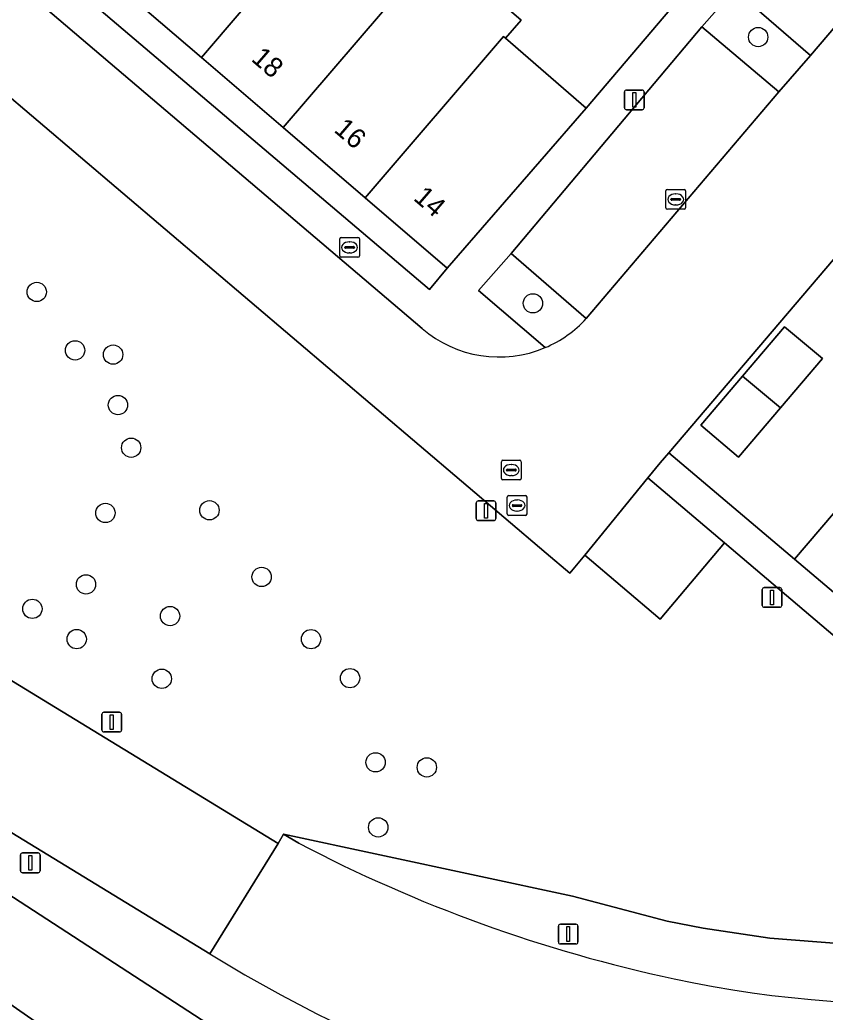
# Model space of a CAD drawing. Extents: x 156412 to 157779, y 382335 to 383768.
# Drawn here: x 157177.2 to 157217.9, y 382774.6 to 382824.8 of the extents above; entities that cross this region are included whole.
import ezdxf

# ---------------------------------------------------------------- set-up
doc = ezdxf.new("R2010")
doc.units = 0
for name, color, linetype in [('IMGEO_Berm_groen', 7, 'Continuous'), ('IMGEO_Boom', 7, 'Continuous'), ('IMGEO_Brandkraan', 7, 'Continuous'), ('IMGEO_Erf', 7, 'Continuous'), ('IMGEO_Groenvoorziening', 7, 'Continuous'), ('IMGEO_Kolk', 7, 'Continuous'), ('IMGEO_Lichtmast', 7, 'Continuous'), ('IMGEO_OVBaan_gesloten', 7, 'Continuous'), ('IMGEO_Pand', 7, 'Continuous'), ('IMGEO_Pand_nummerreeks', 7, 'Continuous'), ('IMGEO_Parkeervlak_open', 7, 'Continuous'), ('IMGEO_Rijbaan_lokaal_open', 7, 'Continuous'), ('IMGEO_Rioolput', 7, 'Continuous'), ('IMGEO_Voetpad_open', 7, 'Continuous')]:
    doc.layers.add(name, color=color, linetype=linetype)

msp = doc.modelspace()

# ---------------------------------------------------------------- linework, layer by layer
at = {"layer": 'IMGEO_Berm_groen'}
for points in [[(157186.763, 382777.566), (157106.241, 382826.79)], [(157200.797, 382758.291), (157188.472, 382766.797), (157111.865, 382820.126), (157112.657, 382819.828), (157139.446, 382803.43), (157142.226, 382801.729), (157172.766, 382783.041), (157187.341, 382773.584), (157191.607, 382771.476)], [(157202.014, 382813.018), (157200.366, 382811.136), (157203.74, 382808.251)], [(157205.821, 382809.721), (157202.014, 382813.018)], [(157220.088, 382777.975), (157215.108, 382778.354), (157211.731, 382778.858), (157209.915, 382779.22), (157205.122, 382780.483), (157190.504, 382783.614), (157191.271, 382783.166)]]:
    msp.add_lwpolyline(points, dxfattribs=at)
msp.add_lwpolyline([(157213.328, 382826.382), (157211.675, 382824.496), (157215.565, 382821.193), (157217.168, 382823.041)], close=True, dxfattribs=at)
for centre, radius, start, end in [((157201.397, 382813.776), 6.001, 292.9812, 317.4928), ((157225.755, 382848.833), 74.171, 242.29497, 257.95297), ((157222.539, 382833.721), 58.72, 257.94349, 289.11085), ((157224.315, 382838.228), 71.344, 238.24133, 273.57965)]:
    msp.add_arc(centre, radius, start, end, dxfattribs=at)
at = {"layer": 'IMGEO_Boom'}
for centre in [(157214.52, 382823.973), (157178.008, 382811.07), (157203.119, 382810.494), (157179.948, 382808.114), (157181.872, 382807.898), (157182.117, 382805.346), (157182.787, 382803.185), (157186.747, 382800.017), (157181.483, 382799.88), (157189.388, 382796.642), (157180.5, 382796.265), (157177.785, 382795.027), (157184.756, 382794.661), (157180.029, 382793.495), (157191.89, 382793.492), (157184.335, 382791.487), (157193.862, 382791.519), (157195.156, 382787.257), (157197.749, 382787.002), (157195.29, 382783.965)]:
    msp.add_circle(centre, 0.489, dxfattribs=at)
at = {"layer": 'IMGEO_Brandkraan'}
for p, q in [((157193.339, 382812.9), (157193.339, 382813.752)), ((157193.414, 382813.826), (157194.266, 382813.826)), ((157193.827, 382813.606), (157193.852, 382813.606)), ((157194.34, 382813.752), (157194.34, 382812.9)), ((157193.598, 382813.32), (157193.598, 382813.332)), ((157194.036, 382813.283), (157193.638, 382813.283)), ((157193.641, 382813.369), (157194.039, 382813.369)), ((157193.85, 382813.046), (157193.825, 382813.046)), ((157194.082, 382813.332), (157194.082, 382813.32)), ((157194.266, 382812.826), (157193.414, 382812.826))]:
    msp.add_line(p, q, dxfattribs=at)
for points in [[(157193.339, 382812.9), (157193.339, 382813.752)], [(157193.414, 382813.826), (157194.266, 382813.826)], [(157194.34, 382813.752), (157194.34, 382812.9)], [(157194.266, 382812.826), (157193.414, 382812.826)]]:
    msp.add_lwpolyline(points, dxfattribs=at)
for centre, radius, start, end in [((157193.416, 382813.75), 0.0765, 91.552, 178.448), ((157193.416, 382813.75), 0.0765, 91.552, 178.448), ((157194.264, 382813.75), 0.0765, 1.552, 88.448), ((157194.264, 382813.75), 0.0765, 1.552, 88.448), ((157193.638, 382813.329), 0.0403, 85.8775, 175.7526), ((157193.635, 382813.319), 0.0366, 178.938, 274.7102), ((157194.039, 382813.326), 0.043, 264.8664, 352.4533), ((157194.043, 382813.331), 0.0386, 1.7309, 96.639), ((157193.416, 382812.902), 0.0765, 181.552, 268.448), ((157193.416, 382812.902), 0.0765, 181.552, 268.448), ((157194.264, 382812.902), 0.0765, 271.552, 358.448), ((157194.264, 382812.902), 0.0765, 271.552, 358.448)]:
    msp.add_arc(centre, radius, start, end, dxfattribs=at)
for centre, major_axis, ratio, start_param, end_param in [((157193.826, 382813.326), (-0.387, 0.002), 0.722429, 4.712389, 7.853982), ((157193.851, 382813.326), (-0.39, 0.002), 0.717154, 1.570796, 4.712389)]:
    msp.add_ellipse(centre, major_axis=major_axis, ratio=ratio, start_param=start_param, end_param=end_param, dxfattribs=at)
at = {"layer": 'IMGEO_Erf'}
for points in [[(157187.761, 382849.808), (157185.989, 382847.76), (157180.083, 382840.834), (157184.247, 382837.299), (157188.41, 382833.764), (157192.574, 382830.23), (157196.544, 382826.859), (157198.109, 382828.662), (157202.524, 382824.83), (157201.73, 382823.916), (157205.807, 382820.377), (157212.747, 382828.539)], [(157236.416, 382821.156), (157239.758, 382825.093), (157241.581, 382823.537), (157244.6, 382827.074), (157237.541, 382833.099), (157240.21, 382836.192), (157239.752, 382836.587), (157241.935, 382839.118), (157244.118, 382841.649), (157244.577, 382841.254), (157247.231, 382844.338), (157246.097, 382845.305), (157236.736, 382834.344), (157209.996, 382802.926), (157216.365, 382797.535), (157219.707, 382801.472), (157223.049, 382805.409), (157220.764, 382807.359), (157224.117, 382811.287), (157226.391, 382809.346), (157229.732, 382813.282), (157233.074, 382817.219)], [(157182.195, 382826.503), (157178.05, 382830.06), (157173.905, 382833.616), (157172.891, 382832.426), (157197.882, 382811.194), (157198.776, 382812.278), (157194.631, 382815.834), (157190.486, 382819.391), (157186.341, 382822.947)], [(157217.769, 382807.695), (157215.648, 382805.198), (157213.526, 382802.701), (157211.615, 382804.327), (157213.734, 382806.814), (157215.853, 382809.301)]]:
    msp.add_lwpolyline(points, close=True, dxfattribs=at)
at = {"layer": 'IMGEO_Groenvoorziening'}
for points in [[(157264.899, 382831.558), (157226.7, 382786.573), (157212.817, 382798.361), (157209.553, 382794.504), (157205.746, 382797.75), (157204.984, 382796.839), (157203.794, 382797.851), (157160.92, 382834.318)], [(157109.677, 382832.375), (157190.228, 382783.151), (157190.504, 382783.614), (157205.122, 382780.483), (157209.915, 382779.22), (157211.731, 382778.858), (157215.108, 382778.354), (157220.088, 382777.975)], [(157142.226, 382801.729), (157139.446, 382803.43), (157112.657, 382819.828), (157111.865, 382820.126), (157188.472, 382766.797), (157200.797, 382758.291)], [(157191.607, 382771.476), (157187.341, 382773.584), (157172.766, 382783.041), (157142.226, 382801.729)]]:
    msp.add_lwpolyline(points, dxfattribs=at)
at = {"layer": 'IMGEO_Kolk'}
for p, q in [((157209.847, 382815.329), (157209.847, 382816.181)), ((157209.922, 382816.255), (157210.774, 382816.255)), ((157210.335, 382816.035), (157210.36, 382816.035)), ((157210.848, 382816.181), (157210.848, 382815.329)), ((157210.106, 382815.749), (157210.106, 382815.761)), ((157210.544, 382815.712), (157210.146, 382815.712)), ((157210.149, 382815.798), (157210.547, 382815.798)), ((157210.358, 382815.475), (157210.333, 382815.475)), ((157210.59, 382815.761), (157210.59, 382815.749)), ((157210.774, 382815.255), (157209.922, 382815.255))]:
    msp.add_line(p, q, dxfattribs=at)
for points in [[(157209.847, 382815.329), (157209.847, 382816.181)], [(157209.922, 382816.255), (157210.774, 382816.255)], [(157210.848, 382816.181), (157210.848, 382815.329)], [(157210.774, 382815.255), (157209.922, 382815.255)]]:
    msp.add_lwpolyline(points, dxfattribs=at)
for centre, radius, start, end in [((157209.924, 382816.179), 0.0765, 91.552, 178.448), ((157209.924, 382816.179), 0.0765, 91.552, 178.448), ((157210.772, 382816.179), 0.0765, 1.552, 88.448), ((157210.772, 382816.179), 0.0765, 1.552, 88.448), ((157210.146, 382815.758), 0.0403, 85.8775, 175.7526), ((157210.143, 382815.748), 0.0366, 178.938, 274.7102), ((157210.547, 382815.755), 0.043, 264.8664, 352.4533), ((157210.551, 382815.76), 0.0386, 1.7309, 96.639), ((157209.924, 382815.331), 0.0765, 181.552, 268.448), ((157209.924, 382815.331), 0.0765, 181.552, 268.448), ((157210.772, 382815.331), 0.0765, 271.552, 358.448), ((157210.772, 382815.331), 0.0765, 271.552, 358.448)]:
    msp.add_arc(centre, radius, start, end, dxfattribs=at)
for centre, major_axis, ratio, start_param, end_param in [((157210.334, 382815.755), (-0.387, 0.002), 0.722429, 4.712389, 7.853982), ((157210.359, 382815.755), (-0.39, 0.002), 0.717154, 1.570796, 4.712389)]:
    msp.add_ellipse(centre, major_axis=major_axis, ratio=ratio, start_param=start_param, end_param=end_param, dxfattribs=at)
at = {"layer": 'IMGEO_Lichtmast'}
for p, q in [((157207.752, 382820.393), (157207.752, 382821.193)), ((157207.752, 382821.193), (157207.752, 382820.393)), ((157207.852, 382821.293), (157208.642, 382821.293)), ((157208.642, 382821.293), (157207.852, 382821.293)), ((157208.742, 382821.193), (157208.742, 382820.393)), ((157208.742, 382820.393), (157208.742, 382821.193)), ((157208.642, 382820.293), (157207.852, 382820.293)), ((157207.852, 382820.293), (157208.642, 382820.293)), ((157200.251, 382799.593), (157200.251, 382800.393)), ((157200.251, 382800.393), (157200.251, 382799.593)), ((157200.351, 382800.493), (157201.141, 382800.493)), ((157201.141, 382800.493), (157200.351, 382800.493)), ((157201.241, 382800.393), (157201.241, 382799.593)), ((157201.241, 382799.593), (157201.241, 382800.393)), ((157201.141, 382799.493), (157200.351, 382799.493)), ((157200.351, 382799.493), (157201.141, 382799.493)), ((157214.725, 382795.205), (157214.725, 382796.005)), ((157214.725, 382796.005), (157214.725, 382795.205)), ((157214.825, 382796.105), (157215.615, 382796.105)), ((157215.615, 382796.105), (157214.825, 382796.105)), ((157215.715, 382796.005), (157215.715, 382795.205)), ((157215.715, 382795.205), (157215.715, 382796.005)), ((157215.615, 382795.105), (157214.825, 382795.105)), ((157214.825, 382795.105), (157215.615, 382795.105)), ((157181.307, 382788.893), (157181.307, 382789.693)), ((157181.307, 382789.693), (157181.307, 382788.893)), ((157181.407, 382789.793), (157182.197, 382789.793)), ((157182.197, 382789.793), (157181.407, 382789.793)), ((157182.297, 382789.693), (157182.297, 382788.893)), ((157182.297, 382788.893), (157182.297, 382789.693)), ((157182.197, 382788.793), (157181.407, 382788.793)), ((157181.407, 382788.793), (157182.197, 382788.793)), ((157177.183, 382781.768), (157177.183, 382782.568)), ((157177.183, 382782.568), (157177.183, 382781.768)), ((157177.283, 382782.668), (157178.073, 382782.668)), ((157178.073, 382782.668), (157177.283, 382782.668)), ((157178.173, 382782.568), (157178.173, 382781.768)), ((157178.173, 382781.768), (157178.173, 382782.568)), ((157178.073, 382781.668), (157177.283, 382781.668)), ((157177.283, 382781.668), (157178.073, 382781.668)), ((157204.407, 382778.164), (157204.407, 382778.964)), ((157204.407, 382778.964), (157204.407, 382778.164)), ((157204.507, 382779.064), (157205.297, 382779.064)), ((157205.297, 382779.064), (157204.507, 382779.064)), ((157205.397, 382778.964), (157205.397, 382778.164)), ((157205.397, 382778.164), (157205.397, 382778.964)), ((157205.297, 382778.064), (157204.507, 382778.064)), ((157204.507, 382778.064), (157205.297, 382778.064))]:
    msp.add_line(p, q, dxfattribs=at)
for points in [[(157208.172, 382821.168), (157208.322, 382821.168), (157208.322, 382820.418), (157208.172, 382820.418), (157208.172, 382821.168)], [(157200.671, 382800.368), (157200.821, 382800.368), (157200.821, 382799.618), (157200.671, 382799.618), (157200.671, 382800.368)], [(157215.145, 382795.98), (157215.295, 382795.98), (157215.295, 382795.23), (157215.145, 382795.23), (157215.145, 382795.98)], [(157181.727, 382789.668), (157181.877, 382789.668), (157181.877, 382788.918), (157181.727, 382788.918), (157181.727, 382789.668)], [(157177.603, 382782.543), (157177.753, 382782.543), (157177.753, 382781.793), (157177.603, 382781.793), (157177.603, 382782.543)], [(157204.827, 382778.939), (157204.977, 382778.939), (157204.977, 382778.189), (157204.827, 382778.189), (157204.827, 382778.939)]]:
    msp.add_lwpolyline(points, dxfattribs=at)
for centre, start, end in [((157207.852, 382821.193), 90, 180), ((157207.852, 382821.193), 90, 180), ((157208.642, 382821.193), 0, 90), ((157208.642, 382821.193), 360, 90), ((157207.852, 382820.393), 180, 270), ((157207.852, 382820.393), 180, 270), ((157208.642, 382820.393), 270, 0), ((157208.642, 382820.393), 270, 0), ((157200.351, 382800.393), 90, 180), ((157200.351, 382800.393), 90, 180), ((157201.141, 382800.393), 0, 90), ((157201.141, 382800.393), 360, 90), ((157200.351, 382799.593), 180, 270), ((157200.351, 382799.593), 180, 270), ((157201.141, 382799.593), 270, 0), ((157201.141, 382799.593), 270, 0), ((157214.825, 382796.005), 90, 180), ((157214.825, 382796.005), 90, 180), ((157215.615, 382796.005), 0, 90), ((157215.615, 382796.005), 360, 90), ((157214.825, 382795.205), 180, 270), ((157214.825, 382795.205), 180, 270), ((157215.615, 382795.205), 270, 0), ((157215.615, 382795.205), 270, 0), ((157181.407, 382789.693), 90, 180), ((157181.407, 382789.693), 90, 180), ((157182.197, 382789.693), 0, 90), ((157182.197, 382789.693), 360, 90), ((157181.407, 382788.893), 180, 270), ((157181.407, 382788.893), 180, 270), ((157182.197, 382788.893), 270, 0), ((157182.197, 382788.893), 270, 0), ((157177.283, 382782.568), 90, 180), ((157177.283, 382782.568), 90, 180), ((157178.073, 382782.568), 0, 90), ((157178.073, 382782.568), 360, 90), ((157177.283, 382781.768), 180, 270), ((157177.283, 382781.768), 180, 270), ((157178.073, 382781.768), 270, 0), ((157178.073, 382781.768), 270, 0), ((157204.507, 382778.964), 90, 180), ((157204.507, 382778.964), 90, 180), ((157205.297, 382778.964), 0, 90), ((157205.297, 382778.964), 360, 90), ((157204.507, 382778.164), 180, 270), ((157204.507, 382778.164), 180, 270), ((157205.297, 382778.164), 270, 0), ((157205.297, 382778.164), 270, 0)]:
    msp.add_arc(centre, 0.1, start, end, dxfattribs=at)
at = {"layer": 'IMGEO_OVBaan_gesloten'}
for points in [[(157106.241, 382826.79), (157186.763, 382777.566), (157190.228, 382783.151), (157109.677, 382832.375), (157108.801, 382832.916), (157107.925, 382833.459), (157107.051, 382834.003), (157105.318, 382835.131), (157102.428, 382837), (157099.373, 382838.999), (157095.774, 382841.386), (157094.747, 382842.093), (157088.611, 382846.205)], [(157191.271, 382783.166), (157190.504, 382783.614), (157190.228, 382783.151), (157186.763, 382777.566)]]:
    msp.add_lwpolyline(points, dxfattribs=at)
for centre, radius, start, end in [((157225.755, 382848.833), 74.171, 242.29497, 257.95297), ((157222.539, 382833.721), 58.72, 257.94349, 289.11085), ((157224.315, 382838.228), 71.344, 238.24133, 273.57965)]:
    msp.add_arc(centre, radius, start, end, dxfattribs=at)
at = {"layer": 'IMGEO_Pand'}
for points in [[(157192.574, 382830.23), (157188.41, 382833.764), (157182.195, 382826.503), (157186.341, 382822.947)], [(157192.574, 382830.23), (157186.341, 382822.947), (157190.486, 382819.391), (157196.737, 382826.695), (157196.544, 382826.859)], [(157202.524, 382824.83), (157198.109, 382828.662), (157196.544, 382826.859), (157196.737, 382826.695), (157190.486, 382819.391), (157194.631, 382815.834), (157201.626, 382824.007), (157201.73, 382823.916)], [(157205.807, 382820.377), (157201.73, 382823.916), (157201.626, 382824.007), (157194.631, 382815.834), (157198.776, 382812.278)], [(157217.769, 382807.695), (157215.853, 382809.301), (157213.734, 382806.814), (157215.648, 382805.198)], [(157215.648, 382805.198), (157213.734, 382806.814), (157211.615, 382804.327), (157213.526, 382802.701)], [(157219.707, 382801.472), (157216.365, 382797.535), (157225.443, 382789.85), (157227.35, 382792.102), (157226.993, 382792.408), (157227.679, 382793.194), (157228.038, 382792.891), (157228.76, 382793.745)]]:
    msp.add_lwpolyline(points, close=True, dxfattribs=at)
at = {"layer": 'IMGEO_Parkeervlak_open'}
for points in [[(157215.565, 382821.193), (157211.675, 382824.496), (157202.014, 382813.018), (157205.821, 382809.721)], [(157212.817, 382798.361), (157208.939, 382801.654), (157205.746, 382797.75), (157209.553, 382794.504)]]:
    msp.add_lwpolyline(points, close=True, dxfattribs=at)
at = {"layer": 'IMGEO_Rijbaan_lokaal_open'}
for points in [[(157197.88, 382881.334), (157197.38, 382880.782), (157160.428, 382837.227), (157159.336, 382835.94), (157159.216, 382835.813), (157160.92, 382834.318), (157203.794, 382797.851), (157204.984, 382796.839), (157205.746, 382797.75), (157208.939, 382801.654), (157209.562, 382802.416), (157209.996, 382802.926), (157236.736, 382834.344), (157246.097, 382845.305), (157238.417, 382852.03)], [(157237.339, 382846.751), (157228.145, 382835.965), (157226.853, 382834.457), (157221.948, 382828.656), (157217.168, 382823.041), (157215.565, 382821.193), (157205.821, 382809.721)], [(157197.512, 382809.216), (157171.218, 382831.591)]]:
    msp.add_lwpolyline(points, dxfattribs=at)
for centre, radius, start, end in [((157201.397, 382813.776), 6.001, 292.9812, 317.4928), ((157201.405, 382813.764), 5.987, 229.4339, 292.9507)]:
    msp.add_arc(centre, radius, start, end, dxfattribs=at)
at = {"layer": 'IMGEO_Rioolput'}
for p, q in [((157201.524, 382801.626), (157201.524, 382802.478)), ((157201.599, 382802.552), (157202.451, 382802.552)), ((157202.525, 382802.478), (157202.525, 382801.626)), ((157201.783, 382802.046), (157201.783, 382802.058)), ((157202.221, 382802.009), (157201.823, 382802.009)), ((157201.826, 382802.095), (157202.224, 382802.095)), ((157202.012, 382802.332), (157202.037, 382802.332)), ((157202.267, 382802.058), (157202.267, 382802.046)), ((157202.451, 382801.552), (157201.599, 382801.552)), ((157202.035, 382801.772), (157202.01, 382801.772)), ((157201.818, 382799.832), (157201.818, 382800.684)), ((157201.893, 382800.758), (157202.745, 382800.758)), ((157202.306, 382800.538), (157202.331, 382800.538)), ((157202.819, 382800.684), (157202.819, 382799.832)), ((157202.077, 382800.252), (157202.077, 382800.264)), ((157202.515, 382800.215), (157202.117, 382800.215)), ((157202.12, 382800.301), (157202.518, 382800.301)), ((157202.329, 382799.978), (157202.304, 382799.978)), ((157202.561, 382800.264), (157202.561, 382800.252)), ((157202.745, 382799.758), (157201.893, 382799.758))]:
    msp.add_line(p, q, dxfattribs=at)
for points in [[(157201.524, 382801.626), (157201.524, 382802.478)], [(157201.599, 382802.552), (157202.451, 382802.552)], [(157202.525, 382802.478), (157202.525, 382801.626)], [(157202.451, 382801.552), (157201.599, 382801.552)], [(157201.818, 382799.832), (157201.818, 382800.684)], [(157201.893, 382800.758), (157202.745, 382800.758)], [(157202.819, 382800.684), (157202.819, 382799.832)], [(157202.745, 382799.758), (157201.893, 382799.758)]]:
    msp.add_lwpolyline(points, dxfattribs=at)
for centre, radius, start, end in [((157201.601, 382802.476), 0.0765, 91.552, 178.448), ((157201.601, 382802.476), 0.0765, 91.552, 178.448), ((157202.449, 382802.476), 0.0765, 1.552, 88.448), ((157202.449, 382802.476), 0.0765, 1.552, 88.448), ((157201.823, 382802.055), 0.0403, 85.8775, 175.7526), ((157201.82, 382802.045), 0.0366, 178.938, 274.7102), ((157202.224, 382802.052), 0.043, 264.8664, 352.4533), ((157202.228, 382802.057), 0.0386, 1.7309, 96.639), ((157201.601, 382801.628), 0.0765, 181.552, 268.448), ((157201.601, 382801.628), 0.0765, 181.552, 268.448), ((157202.449, 382801.628), 0.0765, 271.552, 358.448), ((157202.449, 382801.628), 0.0765, 271.552, 358.448), ((157201.895, 382800.682), 0.0765, 91.552, 178.448), ((157201.895, 382800.682), 0.0765, 91.552, 178.448), ((157202.743, 382800.682), 0.0765, 1.552, 88.448), ((157202.743, 382800.682), 0.0765, 1.552, 88.448), ((157202.117, 382800.261), 0.0403, 85.8775, 175.7526), ((157202.114, 382800.251), 0.0366, 178.938, 274.7102), ((157202.518, 382800.258), 0.043, 264.8664, 352.4533), ((157202.522, 382800.263), 0.0386, 1.7309, 96.639), ((157201.895, 382799.834), 0.0765, 181.552, 268.448), ((157201.895, 382799.834), 0.0765, 181.552, 268.448), ((157202.743, 382799.834), 0.0765, 271.552, 358.448), ((157202.743, 382799.834), 0.0765, 271.552, 358.448)]:
    msp.add_arc(centre, radius, start, end, dxfattribs=at)
for centre, major_axis, ratio, start_param, end_param in [((157202.011, 382802.052), (-0.387, 0.002), 0.722429, 4.712389, 7.853982), ((157202.036, 382802.052), (-0.39, 0.002), 0.717154, 1.570796, 4.712389), ((157202.305, 382800.258), (-0.387, 0.002), 0.722429, 4.712389, 7.853982), ((157202.33, 382800.258), (-0.39, 0.002), 0.717154, 1.570796, 4.712389)]:
    msp.add_ellipse(centre, major_axis=major_axis, ratio=ratio, start_param=start_param, end_param=end_param, dxfattribs=at)
at = {"layer": 'IMGEO_Voetpad_open'}
for points in [[(157203.74, 382808.251), (157200.366, 382811.136), (157202.014, 382813.018), (157211.675, 382824.496), (157213.328, 382826.382), (157217.168, 382823.041), (157221.948, 382828.656), (157218.048, 382831.945), (157222.96, 382837.723), (157224.252, 382839.236), (157233.954, 382850.703), (157235.108, 382852.054), (157238.496, 382849.213)], [(157212.747, 382828.539), (157205.807, 382820.377), (157198.776, 382812.278), (157197.882, 382811.194), (157172.891, 382832.426)], [(157171.218, 382831.591), (157197.512, 382809.216)]]:
    msp.add_lwpolyline(points, dxfattribs=at)
msp.add_lwpolyline([(157251.115, 382843.306), (157247.234, 382846.636), (157246.097, 382845.305), (157247.231, 382844.338), (157261.461, 382832.196), (157262.498, 382831.373), (157226.481, 382788.977), (157225.443, 382789.85), (157216.365, 382797.535), (157209.996, 382802.926), (157209.562, 382802.416), (157208.939, 382801.654), (157212.817, 382798.361), (157226.7, 382786.573), (157264.899, 382831.558)], close=True, dxfattribs=at)
msp.add_arc((157201.405, 382813.764), 5.987, 229.4339, 292.9507, dxfattribs=at)

# ---------------------------------------------------------------- texts
at = {"layer": 'IMGEO_Pand_nummerreeks'}
for s, rotation, p in [('18', 319.1768, (157188.812, 382822.807)), ('16', 319.1653, (157193.001, 382819.214)), ('14', 319.1768, (157197.023, 382815.762))]:
    msp.add_text(s, height=1, rotation=rotation, dxfattribs=at).set_placement(p)

doc.saveas('drawing.dxf')
